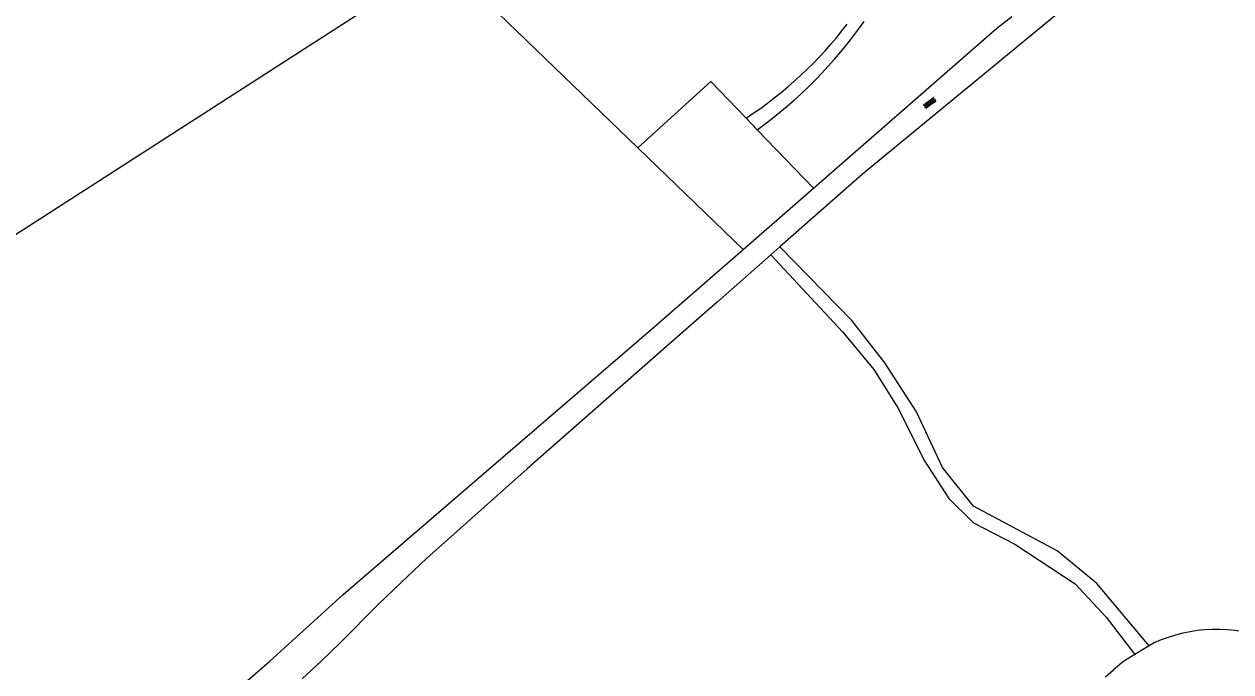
# Model space of a CAD drawing. Extents: x 124000 to 129000, y 395500 to 397503.
# Drawn here: x 127645.3 to 127838.6, y 396998.3 to 397102 of the extents above; entities that cross this region are included whole.
import ezdxf

# ---------------------------------------------------------------- set-up
doc = ezdxf.new("R2010")
doc.units = 0
for name, color, linetype in [('gg-afsc-draadraster', 7, 'Continuous'), ('gg-afsc-lijn draadraster', 7, 'Continuous'), ('gg-knt-onverhard', 7, 'Continuous'), ('gt-grn-groengrens', 7, 'Continuous'), ('gt-grn-vlakafsluiter', 7, 'Continuous'), ('gt-symb-overige verharding', 7, 'Continuous')]:
    doc.layers.add(name, color=color, linetype=linetype)

# ---------------------------------------------------------------- blocks, each defined once
blk = doc.blocks.new('gt0-OVH')
at = {"layer": 'gt-symb-overige verharding'}
for points in [[(-0.97, 0.3), (-0.97, 0.31), (-0.96, 0.32), (-0.97, 0.33), (-0.97, 0.34), (-0.98, 0.35), (-0.99, 0.35), (-1, 0.36), (-1.01, 0.35), (-1.02, 0.35), (-1.03, 0.34), (-1.03, 0.33), (-1.04, 0.32), (-1.03, 0.31), (-1.03, 0.3), (-1.02, 0.29), (-1.01, 0.29), (-1, 0.28), (-0.99, 0.29), (-0.98, 0.29)], [(-0.87, 0.11), (-0.87, 0.12), (-0.86, 0.13), (-0.87, 0.14), (-0.87, 0.15), (-0.88, 0.16), (-0.89, 0.16), (-0.9, 0.16), (-0.91, 0.16), (-0.92, 0.16), (-0.93, 0.15), (-0.93, 0.14), (-0.94, 0.13), (-0.93, 0.12), (-0.93, 0.11), (-0.92, 0.1), (-0.91, 0.09), (-0.9, 0.09), (-0.89, 0.09), (-0.88, 0.1)], [(-0.77, 0.3), (-0.77, 0.31), (-0.76, 0.32), (-0.77, 0.33), (-0.77, 0.34), (-0.78, 0.35), (-0.79, 0.35), (-0.8, 0.36), (-0.81, 0.35), (-0.82, 0.35), (-0.83, 0.34), (-0.83, 0.33), (-0.84, 0.32), (-0.83, 0.31), (-0.83, 0.3), (-0.82, 0.29), (-0.81, 0.29), (-0.8, 0.28), (-0.79, 0.29), (-0.78, 0.29)], [(-0.67, 0.11), (-0.67, 0.12), (-0.66, 0.13), (-0.67, 0.14), (-0.67, 0.15), (-0.68, 0.16), (-0.69, 0.16), (-0.7, 0.16), (-0.71, 0.16), (-0.72, 0.16), (-0.73, 0.15), (-0.73, 0.14), (-0.74, 0.13), (-0.73, 0.12), (-0.73, 0.11), (-0.72, 0.1), (-0.71, 0.09), (-0.7, 0.09), (-0.69, 0.09), (-0.68, 0.1)], [(-0.57, 0.3), (-0.57, 0.31), (-0.56, 0.32), (-0.57, 0.33), (-0.57, 0.34), (-0.58, 0.35), (-0.59, 0.35), (-0.6, 0.36), (-0.61, 0.35), (-0.62, 0.35), (-0.63, 0.34), (-0.63, 0.33), (-0.64, 0.32), (-0.63, 0.31), (-0.63, 0.3), (-0.62, 0.29), (-0.61, 0.29), (-0.6, 0.28), (-0.59, 0.29), (-0.58, 0.29)], [(-0.47, 0.11), (-0.47, 0.12), (-0.46, 0.13), (-0.47, 0.14), (-0.47, 0.15), (-0.48, 0.16), (-0.49, 0.16), (-0.5, 0.16), (-0.51, 0.16), (-0.52, 0.16), (-0.53, 0.15), (-0.53, 0.14), (-0.54, 0.13), (-0.53, 0.12), (-0.53, 0.11), (-0.52, 0.1), (-0.51, 0.09), (-0.5, 0.09), (-0.49, 0.09), (-0.48, 0.1)], [(-0.37, 0.3), (-0.37, 0.31), (-0.36, 0.32), (-0.37, 0.33), (-0.37, 0.34), (-0.38, 0.35), (-0.39, 0.35), (-0.4, 0.36), (-0.41, 0.35), (-0.42, 0.35), (-0.43, 0.34), (-0.43, 0.33), (-0.44, 0.32), (-0.43, 0.31), (-0.43, 0.3), (-0.42, 0.29), (-0.41, 0.29), (-0.4, 0.28), (-0.39, 0.29), (-0.38, 0.29)], [(-0.27, 0.11), (-0.27, 0.12), (-0.26, 0.13), (-0.27, 0.14), (-0.27, 0.15), (-0.28, 0.16), (-0.29, 0.16), (-0.3, 0.16), (-0.31, 0.16), (-0.32, 0.16), (-0.33, 0.15), (-0.33, 0.14), (-0.34, 0.13), (-0.33, 0.12), (-0.33, 0.11), (-0.32, 0.1), (-0.31, 0.09), (-0.3, 0.09), (-0.29, 0.09), (-0.28, 0.1)], [(-0.17, 0.3), (-0.17, 0.31), (-0.16, 0.32), (-0.17, 0.33), (-0.17, 0.34), (-0.18, 0.35), (-0.19, 0.35), (-0.2, 0.36), (-0.21, 0.35), (-0.22, 0.35), (-0.23, 0.34), (-0.23, 0.33), (-0.24, 0.32), (-0.23, 0.31), (-0.23, 0.3), (-0.22, 0.29), (-0.21, 0.29), (-0.2, 0.28), (-0.19, 0.29), (-0.18, 0.29)], [(-0.07, 0.11), (-0.07, 0.12), (-0.06, 0.13), (-0.07, 0.14), (-0.07, 0.15), (-0.08, 0.16), (-0.09, 0.16), (-0.1, 0.16), (-0.11, 0.16), (-0.12, 0.16), (-0.13, 0.15), (-0.13, 0.14), (-0.14, 0.13), (-0.13, 0.12), (-0.13, 0.11), (-0.12, 0.1), (-0.11, 0.09), (-0.1, 0.09), (-0.09, 0.09), (-0.08, 0.1)], [(0.03, 0.3), (0.03, 0.31), (0.04, 0.32), (0.03, 0.33), (0.03, 0.34), (0.02, 0.35), (0.01, 0.35), (0, 0.36), (-0.01, 0.35), (-0.02, 0.35), (-0.03, 0.34), (-0.03, 0.33), (-0.04, 0.32), (-0.03, 0.31), (-0.03, 0.3), (-0.02, 0.29), (-0.01, 0.29), (0, 0.28), (0.01, 0.29), (0.02, 0.29)], [(0.13, 0.11), (0.13, 0.12), (0.14, 0.13), (0.13, 0.14), (0.13, 0.15), (0.12, 0.16), (0.11, 0.16), (0.1, 0.16), (0.09, 0.16), (0.08, 0.16), (0.07, 0.15), (0.07, 0.14), (0.06, 0.13), (0.07, 0.12), (0.07, 0.11), (0.08, 0.1), (0.09, 0.09), (0.1, 0.09), (0.11, 0.09), (0.12, 0.1)], [(0.23, 0.3), (0.23, 0.31), (0.24, 0.32), (0.23, 0.33), (0.23, 0.34), (0.22, 0.35), (0.21, 0.35), (0.2, 0.36), (0.19, 0.35), (0.18, 0.35), (0.17, 0.34), (0.17, 0.33), (0.16, 0.32), (0.17, 0.31), (0.17, 0.3), (0.18, 0.29), (0.19, 0.29), (0.2, 0.28), (0.21, 0.29), (0.22, 0.29)], [(0.33, 0.11), (0.33, 0.12), (0.34, 0.13), (0.33, 0.14), (0.33, 0.15), (0.32, 0.16), (0.31, 0.16), (0.3, 0.16), (0.29, 0.16), (0.28, 0.16), (0.27, 0.15), (0.27, 0.14), (0.26, 0.13), (0.27, 0.12), (0.27, 0.11), (0.28, 0.1), (0.29, 0.09), (0.3, 0.09), (0.31, 0.09), (0.32, 0.1)], [(0.43, 0.3), (0.43, 0.31), (0.44, 0.32), (0.43, 0.33), (0.43, 0.34), (0.42, 0.35), (0.41, 0.35), (0.4, 0.36), (0.39, 0.35), (0.38, 0.35), (0.37, 0.34), (0.37, 0.33), (0.36, 0.32), (0.37, 0.31), (0.37, 0.3), (0.38, 0.29), (0.39, 0.29), (0.4, 0.28), (0.41, 0.29), (0.42, 0.29)], [(0.53, 0.11), (0.53, 0.12), (0.54, 0.13), (0.53, 0.14), (0.53, 0.15), (0.52, 0.16), (0.51, 0.16), (0.5, 0.16), (0.49, 0.16), (0.48, 0.16), (0.47, 0.15), (0.47, 0.14), (0.46, 0.13), (0.47, 0.12), (0.47, 0.11), (0.48, 0.1), (0.49, 0.09), (0.5, 0.09), (0.51, 0.09), (0.52, 0.1)], [(0.63, 0.3), (0.63, 0.31), (0.64, 0.32), (0.63, 0.33), (0.63, 0.34), (0.62, 0.35), (0.61, 0.35), (0.6, 0.36), (0.59, 0.35), (0.58, 0.35), (0.57, 0.34), (0.57, 0.33), (0.56, 0.32), (0.57, 0.31), (0.57, 0.3), (0.58, 0.29), (0.59, 0.29), (0.6, 0.28), (0.61, 0.29), (0.62, 0.29)], [(0.73, 0.11), (0.73, 0.12), (0.74, 0.13), (0.73, 0.14), (0.73, 0.15), (0.72, 0.16), (0.71, 0.16), (0.7, 0.16), (0.69, 0.16), (0.68, 0.16), (0.67, 0.15), (0.67, 0.14), (0.66, 0.13), (0.67, 0.12), (0.67, 0.11), (0.68, 0.1), (0.69, 0.09), (0.7, 0.09), (0.71, 0.09), (0.72, 0.1)], [(0.83, 0.3), (0.83, 0.31), (0.84, 0.32), (0.83, 0.33), (0.83, 0.34), (0.82, 0.35), (0.81, 0.35), (0.8, 0.36), (0.79, 0.35), (0.78, 0.35), (0.77, 0.34), (0.77, 0.33), (0.76, 0.32), (0.77, 0.31), (0.77, 0.3), (0.78, 0.29), (0.79, 0.29), (0.8, 0.28), (0.81, 0.29), (0.82, 0.29)], [(0.93, 0.11), (0.93, 0.12), (0.94, 0.13), (0.93, 0.14), (0.93, 0.15), (0.92, 0.16), (0.91, 0.16), (0.9, 0.16), (0.89, 0.16), (0.88, 0.16), (0.87, 0.15), (0.87, 0.14), (0.86, 0.13), (0.87, 0.12), (0.87, 0.11), (0.88, 0.1), (0.89, 0.09), (0.9, 0.09), (0.91, 0.09), (0.92, 0.1)], [(1.03, 0.3), (1.03, 0.31), (1.04, 0.32), (1.03, 0.33), (1.03, 0.34), (1.02, 0.35), (1.01, 0.35), (1, 0.36), (0.99, 0.35), (0.98, 0.35), (0.97, 0.34), (0.97, 0.33), (0.96, 0.32), (0.97, 0.31), (0.97, 0.3), (0.98, 0.29), (0.99, 0.29), (1, 0.28), (1.01, 0.29), (1.02, 0.29)], [(-0.97, -0.14), (-0.97, -0.13), (-0.96, -0.12), (-0.97, -0.11), (-0.97, -0.1), (-0.98, -0.09), (-0.99, -0.09), (-1, -0.08), (-1.01, -0.09), (-1.02, -0.09), (-1.03, -0.1), (-1.03, -0.11), (-1.04, -0.12), (-1.03, -0.13), (-1.03, -0.14), (-1.02, -0.15), (-1.01, -0.15), (-1, -0.16), (-0.99, -0.15), (-0.98, -0.15)], [(-0.87, -0.33), (-0.87, -0.32), (-0.86, -0.31), (-0.87, -0.3), (-0.87, -0.29), (-0.88, -0.28), (-0.89, -0.28), (-0.9, -0.28), (-0.91, -0.28), (-0.92, -0.28), (-0.93, -0.29), (-0.93, -0.3), (-0.94, -0.31), (-0.93, -0.32), (-0.93, -0.33), (-0.92, -0.34), (-0.91, -0.35), (-0.9, -0.35), (-0.89, -0.35), (-0.88, -0.34)], [(-0.77, -0.14), (-0.77, -0.13), (-0.76, -0.12), (-0.77, -0.11), (-0.77, -0.1), (-0.78, -0.09), (-0.79, -0.09), (-0.8, -0.08), (-0.81, -0.09), (-0.82, -0.09), (-0.83, -0.1), (-0.83, -0.11), (-0.84, -0.12), (-0.83, -0.13), (-0.83, -0.14), (-0.82, -0.15), (-0.81, -0.15), (-0.8, -0.16), (-0.79, -0.15), (-0.78, -0.15)], [(-0.67, -0.33), (-0.67, -0.32), (-0.66, -0.31), (-0.67, -0.3), (-0.67, -0.29), (-0.68, -0.28), (-0.69, -0.28), (-0.7, -0.28), (-0.71, -0.28), (-0.72, -0.28), (-0.73, -0.29), (-0.73, -0.3), (-0.74, -0.31), (-0.73, -0.32), (-0.73, -0.33), (-0.72, -0.34), (-0.71, -0.35), (-0.7, -0.35), (-0.69, -0.35), (-0.68, -0.34)], [(-0.57, -0.14), (-0.57, -0.13), (-0.56, -0.12), (-0.57, -0.11), (-0.57, -0.1), (-0.58, -0.09), (-0.59, -0.09), (-0.6, -0.08), (-0.61, -0.09), (-0.62, -0.09), (-0.63, -0.1), (-0.63, -0.11), (-0.64, -0.12), (-0.63, -0.13), (-0.63, -0.14), (-0.62, -0.15), (-0.61, -0.15), (-0.6, -0.16), (-0.59, -0.15), (-0.58, -0.15)], [(-0.47, -0.33), (-0.47, -0.32), (-0.46, -0.31), (-0.47, -0.3), (-0.47, -0.29), (-0.48, -0.28), (-0.49, -0.28), (-0.5, -0.28), (-0.51, -0.28), (-0.52, -0.28), (-0.53, -0.29), (-0.53, -0.3), (-0.54, -0.31), (-0.53, -0.32), (-0.53, -0.33), (-0.52, -0.34), (-0.51, -0.35), (-0.5, -0.35), (-0.49, -0.35), (-0.48, -0.34)], [(-0.37, -0.14), (-0.37, -0.13), (-0.36, -0.12), (-0.37, -0.11), (-0.37, -0.1), (-0.38, -0.09), (-0.39, -0.09), (-0.4, -0.08), (-0.41, -0.09), (-0.42, -0.09), (-0.43, -0.1), (-0.43, -0.11), (-0.44, -0.12), (-0.43, -0.13), (-0.43, -0.14), (-0.42, -0.15), (-0.41, -0.15), (-0.4, -0.16), (-0.39, -0.15), (-0.38, -0.15)], [(-0.27, -0.33), (-0.27, -0.32), (-0.26, -0.31), (-0.27, -0.3), (-0.27, -0.29), (-0.28, -0.28), (-0.29, -0.28), (-0.3, -0.28), (-0.31, -0.28), (-0.32, -0.28), (-0.33, -0.29), (-0.33, -0.3), (-0.34, -0.31), (-0.33, -0.32), (-0.33, -0.33), (-0.32, -0.34), (-0.31, -0.35), (-0.3, -0.35), (-0.29, -0.35), (-0.28, -0.34)], [(-0.17, -0.14), (-0.17, -0.13), (-0.16, -0.12), (-0.17, -0.11), (-0.17, -0.1), (-0.18, -0.09), (-0.19, -0.09), (-0.2, -0.08), (-0.21, -0.09), (-0.22, -0.09), (-0.23, -0.1), (-0.23, -0.11), (-0.24, -0.12), (-0.23, -0.13), (-0.23, -0.14), (-0.22, -0.15), (-0.21, -0.15), (-0.2, -0.16), (-0.19, -0.15), (-0.18, -0.15)], [(-0.07, -0.33), (-0.07, -0.32), (-0.06, -0.31), (-0.07, -0.3), (-0.07, -0.29), (-0.08, -0.28), (-0.09, -0.28), (-0.1, -0.28), (-0.11, -0.28), (-0.12, -0.28), (-0.13, -0.29), (-0.13, -0.3), (-0.14, -0.31), (-0.13, -0.32), (-0.13, -0.33), (-0.12, -0.34), (-0.11, -0.35), (-0.1, -0.35), (-0.09, -0.35), (-0.08, -0.34)], [(0.03, -0.14), (0.03, -0.13), (0.04, -0.12), (0.03, -0.11), (0.03, -0.1), (0.02, -0.09), (0.01, -0.09), (0, -0.08), (-0.01, -0.09), (-0.02, -0.09), (-0.03, -0.1), (-0.03, -0.11), (-0.04, -0.12), (-0.03, -0.13), (-0.03, -0.14), (-0.02, -0.15), (-0.01, -0.15), (0, -0.16), (0.01, -0.15), (0.02, -0.15)], [(0.13, -0.33), (0.13, -0.32), (0.14, -0.31), (0.13, -0.3), (0.13, -0.29), (0.12, -0.28), (0.11, -0.28), (0.1, -0.28), (0.09, -0.28), (0.08, -0.28), (0.07, -0.29), (0.07, -0.3), (0.06, -0.31), (0.07, -0.32), (0.07, -0.33), (0.08, -0.34), (0.09, -0.35), (0.1, -0.35), (0.11, -0.35), (0.12, -0.34)], [(0.23, -0.14), (0.23, -0.13), (0.24, -0.12), (0.23, -0.11), (0.23, -0.1), (0.22, -0.09), (0.21, -0.09), (0.2, -0.08), (0.19, -0.09), (0.18, -0.09), (0.17, -0.1), (0.17, -0.11), (0.16, -0.12), (0.17, -0.13), (0.17, -0.14), (0.18, -0.15), (0.19, -0.15), (0.2, -0.16), (0.21, -0.15), (0.22, -0.15)], [(0.33, -0.33), (0.33, -0.32), (0.34, -0.31), (0.33, -0.3), (0.33, -0.29), (0.32, -0.28), (0.31, -0.28), (0.3, -0.28), (0.29, -0.28), (0.28, -0.28), (0.27, -0.29), (0.27, -0.3), (0.26, -0.31), (0.27, -0.32), (0.27, -0.33), (0.28, -0.34), (0.29, -0.35), (0.3, -0.35), (0.31, -0.35), (0.32, -0.34)], [(0.43, -0.14), (0.43, -0.13), (0.44, -0.12), (0.43, -0.11), (0.43, -0.1), (0.42, -0.09), (0.41, -0.09), (0.4, -0.08), (0.39, -0.09), (0.38, -0.09), (0.37, -0.1), (0.37, -0.11), (0.36, -0.12), (0.37, -0.13), (0.37, -0.14), (0.38, -0.15), (0.39, -0.15), (0.4, -0.16), (0.41, -0.15), (0.42, -0.15)], [(0.53, -0.33), (0.53, -0.32), (0.54, -0.31), (0.53, -0.3), (0.53, -0.29), (0.52, -0.28), (0.51, -0.28), (0.5, -0.28), (0.49, -0.28), (0.48, -0.28), (0.47, -0.29), (0.47, -0.3), (0.46, -0.31), (0.47, -0.32), (0.47, -0.33), (0.48, -0.34), (0.49, -0.35), (0.5, -0.35), (0.51, -0.35), (0.52, -0.34)], [(0.63, -0.14), (0.63, -0.13), (0.64, -0.12), (0.63, -0.11), (0.63, -0.1), (0.62, -0.09), (0.61, -0.09), (0.6, -0.08), (0.59, -0.09), (0.58, -0.09), (0.57, -0.1), (0.57, -0.11), (0.56, -0.12), (0.57, -0.13), (0.57, -0.14), (0.58, -0.15), (0.59, -0.15), (0.6, -0.16), (0.61, -0.15), (0.62, -0.15)], [(0.73, -0.33), (0.73, -0.32), (0.74, -0.31), (0.73, -0.3), (0.73, -0.29), (0.72, -0.28), (0.71, -0.28), (0.7, -0.28), (0.69, -0.28), (0.68, -0.28), (0.67, -0.29), (0.67, -0.3), (0.66, -0.31), (0.67, -0.32), (0.67, -0.33), (0.68, -0.34), (0.69, -0.35), (0.7, -0.35), (0.71, -0.35), (0.72, -0.34)], [(0.83, -0.14), (0.83, -0.13), (0.84, -0.12), (0.83, -0.11), (0.83, -0.1), (0.82, -0.09), (0.81, -0.09), (0.8, -0.08), (0.79, -0.09), (0.78, -0.09), (0.77, -0.1), (0.77, -0.11), (0.76, -0.12), (0.77, -0.13), (0.77, -0.14), (0.78, -0.15), (0.79, -0.15), (0.8, -0.16), (0.81, -0.15), (0.82, -0.15)], [(0.93, -0.33), (0.93, -0.32), (0.94, -0.31), (0.93, -0.3), (0.93, -0.29), (0.92, -0.28), (0.91, -0.28), (0.9, -0.28), (0.89, -0.28), (0.88, -0.28), (0.87, -0.29), (0.87, -0.3), (0.86, -0.31), (0.87, -0.32), (0.87, -0.33), (0.88, -0.34), (0.89, -0.35), (0.9, -0.35), (0.91, -0.35), (0.92, -0.34)], [(1.03, -0.14), (1.03, -0.13), (1.04, -0.12), (1.03, -0.11), (1.03, -0.1), (1.02, -0.09), (1.01, -0.09), (1, -0.08), (0.99, -0.09), (0.98, -0.09), (0.97, -0.1), (0.97, -0.11), (0.96, -0.12), (0.97, -0.13), (0.97, -0.14), (0.98, -0.15), (0.99, -0.15), (1, -0.16), (1.01, -0.15), (1.02, -0.15)]]:
    blk.add_lwpolyline(points, close=True, dxfattribs=at)

msp = doc.modelspace()

# ---------------------------------------------------------------- linework, layer by layer
at = {"layer": 'gg-afsc-draadraster'}
msp.add_lwpolyline([(127571.73, 397048.2), (127583.55, 397029.53), (127698.57, 397103.46), (127688.25, 397122.51), (127731.96, 397147.25)], dxfattribs=at)
at = {"layer": 'gg-afsc-lijn draadraster'}
msp.add_lwpolyline([(127571.73, 397048.2), (127583.55, 397029.53), (127698.57, 397103.46), (127688.25, 397122.51), (127731.96, 397147.25)], dxfattribs=at)
at = {"layer": 'gg-knt-onverhard'}
for p, q in [((127801.15, 397101.37), (127803.53, 397103.23)), ((127771.76, 397075.74), (127801.15, 397101.37)), ((127760.49, 397065.91), (127771.76, 397075.74)), ((127766.36, 397066.33), (127764.92, 397065.05)), ((127764.92, 397065.05), (127756.33, 397057.51)), ((127756.33, 397057.51), (127751.76, 397053.49)), ((127825.01, 397002.15), (127823.23, 397001.08)), ((127825.52, 397002.46), (127825.01, 397002.15)), ((127826.32, 397002.94), (127825.52, 397002.46)), ((127823.23, 397001.08), (127821.45, 397000)), ((127821.45, 397000), (127819.83, 396998.61))]:
    msp.add_line(p, q, dxfattribs=at)
for points in [[(127846.19, 397132.83), (127779.62, 397077.98), (127766.36, 397066.33)], [(127659.05, 396844.1), (127639, 396871.76), (127600.62, 396925.3), (127580.58, 396908.05), (127579.66, 396909.23), (127641.17, 396962.43), (127684.7, 397000), (127696.44, 397010.66), (127745.78, 397053.09), (127760.49, 397065.91)], [(127825.52, 397002.46), (127817.17, 397012.43), (127810.8, 397017.68), (127797.4, 397024.81), (127792.44, 397031), (127788.24, 397039.93), (127783.21, 397047.8), (127777.92, 397054.53), (127766.36, 397066.33)], [(127764.92, 397065.05), (127776.48, 397052.7), (127781.45, 397046.7), (127785.38, 397040.42), (127789.41, 397032.26), (127793.44, 397026.07), (127797.38, 397022.13), (127804.03, 397018.76), (127813.68, 397012.38), (127818.65, 397007.04), (127823.23, 397001.08)], [(127751.76, 397053.49), (127725.91, 397030.78), (127709.78, 397016.42), (127705.69, 397012.61), (127702.09, 397009.14), (127695.99, 397002.97), (127692.91, 397000), (127689.86, 396997.2)], [(127818.53, 396997.5), (127819.83, 396998.61)]]:
    msp.add_lwpolyline(points, dxfattribs=at)
msp.add_arc((127836.36, 396980.66), 24.43, 69.0808, 114.2593, dxfattribs=at)
at = {"layer": 'gt-grn-groengrens'}
for p, q in [((127760.96, 397086.96), (127762.74, 397085.11)), ((127762.74, 397085.11), (127771.76, 397075.74))]:
    msp.add_line(p, q, dxfattribs=at)
msp.add_lwpolyline([(127743.64, 397082.18), (127755.32, 397092.81), (127760.96, 397086.96)], dxfattribs=at)
for centre, radius, start, end in [((127725.06, 397141.9), 65.63, 303.1575, 322.5729), ((127719.53, 397144.92), 73.79, 305.8427, 324.8491)]:
    msp.add_arc(centre, radius, start, end, dxfattribs=at)
at = {"layer": 'gt-grn-vlakafsluiter'}
msp.add_line((127760.49, 397065.91), (127743.64, 397082.18), dxfattribs=at)
msp.add_lwpolyline([(127743.64, 397082.18), (127707.95, 397116.64), (127740.08, 397132.99), (127731.96, 397147.25)], dxfattribs=at)

# ---------------------------------------------------------------- block references
at = {"layer": 'gt-symb-overige verharding', "rotation": 36.056840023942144}
msp.add_blockref('gt0-OVH', (127790.39, 397089.39), dxfattribs=at)

doc.saveas('drawing.dxf')
